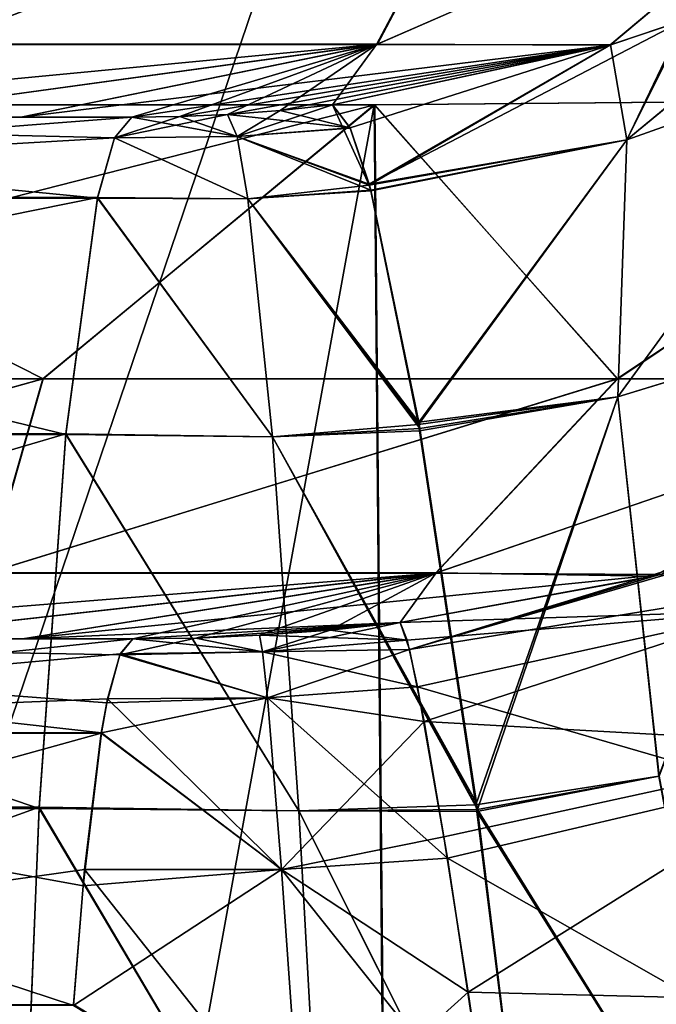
# Model space of a CAD drawing. Header units: millimetres. Extents: x -180 to 180, y -42 to 450.
# Tile 309 of 517: x 139.74 to 142.18, y 29.6 to 33.37. Entities that reach past the tile are written whole.
import ezdxf

# ---------------------------------------------------------------- set-up
doc = ezdxf.new("R2010")
doc.units = ezdxf.units.MM
doc.header["$LTSCALE"] = 65.185185
for name, color, linetype in [('13', 7, 'CONTINUOUS'), ('16', 7, 'CONTINUOUS'), ('1649', 7, 'CONTINUOUS'), ('1653', 7, 'CONTINUOUS'), ('1654', 7, 'CONTINUOUS'), ('1656', 7, 'CONTINUOUS'), ('1657', 7, 'CONTINUOUS'), ('1669', 7, 'CONTINUOUS'), ('1673', 7, 'CONTINUOUS'), ('1674', 7, 'CONTINUOUS'), ('1675', 7, 'CONTINUOUS'), ('1676', 7, 'CONTINUOUS'), ('1677', 7, 'CONTINUOUS'), ('1691', 7, 'CONTINUOUS'), ('1714', 7, 'CONTINUOUS'), ('1735', 7, 'CONTINUOUS'), ('1817', 7, 'CONTINUOUS'), ('1818', 7, 'CONTINUOUS'), ('1821', 7, 'CONTINUOUS'), ('1824', 7, 'CONTINUOUS'), ('1825', 7, 'CONTINUOUS'), ('1828', 7, 'CONTINUOUS'), ('1829', 7, 'CONTINUOUS'), ('1830', 7, 'CONTINUOUS'), ('1841', 7, 'CONTINUOUS'), ('1842', 7, 'CONTINUOUS'), ('1845', 7, 'CONTINUOUS'), ('1846', 7, 'CONTINUOUS'), ('1847', 7, 'CONTINUOUS'), ('1848', 7, 'CONTINUOUS'), ('1851', 7, 'CONTINUOUS'), ('1854', 7, 'CONTINUOUS'), ('894', 7, 'CONTINUOUS'), ('902', 7, 'CONTINUOUS')]:
    doc.layers.add(name, color=color, linetype=linetype)

msp = doc.modelspace()

# ---------------------------------------------------------------- linework, layer by layer
at = {"layer": '13', "linetype": 'CONTINUOUS'}
for points in [[(152, -16, -447), (-152, -16, -447), (152, 68, -447), (152, -16, -447)], [(-152, -16, -447), (-152, 68, -447), (152, 68, -447), (-152, -16, -447)]]:
    msp.add_3dface(points, dxfattribs=at)
at = {"layer": '16', "linetype": 'CONTINUOUS'}
for points in [[(-152, 68.0087, -431.5913), (-152, 0.9913, -431.0065), (152, 0.9913, -431.0065), (-152, 68.0087, -431.5913)], [(152, 68.0087, -431.5913), (-152, 68.0087, -431.5913), (152, 0.9913, -431.0065), (152, 68.0087, -431.5913)]]:
    msp.add_3dface(points, dxfattribs=at)
at = {"layer": '1649', "linetype": 'CONTINUOUS'}
for points in [[(139.4579, 34.0979, -36.7003), (141.5472, 34.0979, -39.8264), (139.4248, 33.2806, -39.4549), (139.4579, 34.0979, -36.7003)], [(139.4248, 33.2806, -39.4549), (141.5472, 34.0979, -39.8264), (141.1153, 33.2806, -42.8885), (139.4248, 33.2806, -39.4549)], [(141.5472, 34.0979, -39.8264), (142.9868, 34.0979, -43.2999), (141.1153, 33.2806, -42.8885), (141.5472, 34.0979, -39.8264)], [(141.1153, 33.2806, -42.8885), (142.9868, 34.0979, -43.2999), (142.0058, 33.2767, -46.5868), (141.1153, 33.2806, -42.8885)], [(142.0058, 33.2767, -46.5868), (142.9868, 34.0979, -43.2999), (142.2908, 33.3718, -46.6205), (142.0058, 33.2767, -46.5868)], [(139.4248, 33.2806, -39.4549), (141.1153, 33.2806, -42.8885), (138.1811, 33, -40.8962), (139.4248, 33.2806, -39.4549)], [(138.1811, 33, -40.8962), (141.1153, 33.2806, -42.8885), (139.0794, 33, -42.671), (138.1811, 33, -40.8962)], [(139.0794, 33, -42.671), (141.1153, 33.2806, -42.8885), (139.7469, 33, -44.5462), (139.0794, 33, -42.671)], [(141.1153, 33.2806, -42.8885), (142.0058, 33.2767, -46.5868), (139.7469, 33, -44.5462), (141.1153, 33.2806, -42.8885)], [(139.7469, 33, -44.5462), (142.0058, 33.2767, -46.5868), (140.1721, 33, -46.4911), (139.7469, 33, -44.5462)], [(140.1721, 33, -46.4911), (142.0058, 33.2767, -46.5868), (140.357, 33.0026, -46.5232), (140.1721, 33, -46.4911)], [(140.357, 33.0026, -46.5232), (142.0058, 33.2767, -46.5868), (140.5399, 33.0105, -46.5475), (140.357, 33.0026, -46.5232)], [(140.5399, 33.0105, -46.5475), (142.0058, 33.2767, -46.5868), (140.7421, 33.0255, -46.5613), (140.5399, 33.0105, -46.5475)], [(140.7421, 33.0255, -46.5613), (142.0058, 33.2767, -46.5868), (140.9424, 33.047, -46.5726), (140.7421, 33.0255, -46.5613)]]:
    msp.add_3dface(points, dxfattribs=at)
at = {"layer": '1653', "linetype": 'CONTINUOUS'}
for points in [[(136.1725, 32.6919, -47.9768), (140.1721, 33, -46.4911), (140.1056, 32.9215, -47.6072), (136.1725, 32.6919, -47.9768)], [(140.1721, 33, -46.4911), (136.1725, 32.6919, -47.9768), (136.8434, 33, -45.8828), (140.1721, 33, -46.4911)], [(140.041, 32.6919, -48.6859), (136.1725, 32.6919, -47.9768), (140.1056, 32.9215, -47.6072), (140.041, 32.6919, -48.6859)], [(136.1725, 32.6919, -47.9768), (140.041, 32.6919, -48.6859), (135.5582, 31.7867, -49.9189), (136.1725, 32.6919, -47.9768)], [(135.5582, 31.7867, -49.9189), (140.041, 32.6919, -48.6859), (139.9192, 31.7867, -50.7192), (135.5582, 31.7867, -49.9189)], [(135.5582, 31.7867, -49.9189), (139.9192, 31.7867, -50.7192), (135.0507, 30.3546, -51.55), (135.5582, 31.7867, -49.9189)], [(135.0507, 30.3546, -51.55), (139.9192, 31.7867, -50.7192), (139.8171, 30.3546, -52.4244), (135.0507, 30.3546, -51.55)], [(135.0507, 30.3546, -51.55), (139.8171, 30.3546, -52.4244), (134.6893, 28.5068, -52.7432), (135.0507, 30.3546, -51.55)], [(134.6893, 28.5068, -52.7432), (139.8171, 30.3546, -52.4244), (139.7426, 28.5068, -53.6689), (134.6893, 28.5068, -52.7432)]]:
    msp.add_3dface(points, dxfattribs=at)
at = {"layer": '1654', "linetype": 'CONTINUOUS'}
for points in [[(139.0794, 33, -42.671), (139.7469, 33, -44.5462), (136.8434, 33, -45.8828), (139.0794, 33, -42.671)], [(139.7469, 33, -44.5462), (140.1721, 33, -46.4911), (136.8434, 33, -45.8828), (139.7469, 33, -44.5462)]]:
    msp.add_3dface(points, dxfattribs=at)
at = {"layer": '1656', "linetype": 'CONTINUOUS'}
for points in [[(140.1056, 32.9215, -47.6072), (140.1721, 33, -46.4911), (140.5767, 32.9256, -47.6597), (140.1056, 32.9215, -47.6072)], [(140.1721, 33, -46.4911), (140.357, 33.0026, -46.5232), (140.5767, 32.9256, -47.6597), (140.1721, 33, -46.4911)], [(140.357, 33.0026, -46.5232), (140.5399, 33.0105, -46.5475), (140.5767, 32.9256, -47.6597), (140.357, 33.0026, -46.5232)], [(140.041, 32.6919, -48.6859), (140.1056, 32.9215, -47.6072), (140.618, 32.6877, -48.7484), (140.041, 32.6919, -48.6859)], [(140.618, 32.6877, -48.7484), (140.1056, 32.9215, -47.6072), (140.5767, 32.9256, -47.6597), (140.618, 32.6877, -48.7484)], [(139.9192, 31.7867, -50.7192), (140.041, 32.6919, -48.6859), (140.7115, 31.7744, -50.7744), (139.9192, 31.7867, -50.7192)], [(140.7115, 31.7744, -50.7744), (140.041, 32.6919, -48.6859), (140.618, 32.6877, -48.7484), (140.7115, 31.7744, -50.7744)], [(139.8171, 30.3546, -52.4244), (139.9192, 31.7867, -50.7192), (140.8134, 30.3407, -52.4717), (139.8171, 30.3546, -52.4244)], [(140.8134, 30.3407, -52.4717), (139.9192, 31.7867, -50.7192), (140.7115, 31.7744, -50.7744), (140.8134, 30.3407, -52.4717)], [(139.7426, 28.5068, -53.6689), (139.8171, 30.3546, -52.4244), (140.9157, 28.4959, -53.7107), (139.7426, 28.5068, -53.6689)], [(140.9157, 28.4959, -53.7107), (139.8171, 30.3546, -52.4244), (140.8134, 30.3407, -52.4717), (140.9157, 28.4959, -53.7107)]]:
    msp.add_3dface(points, dxfattribs=at)
at = {"layer": '1657', "linetype": 'CONTINUOUS'}
for points in [[(140.7421, 33.0255, -46.5613), (140.9424, 33.047, -46.5726), (141.0095, 32.9591, -47.6768), (140.7421, 33.0255, -46.5613)], [(140.5399, 33.0105, -46.5475), (140.7421, 33.0255, -46.5613), (141.0095, 32.9591, -47.6768), (140.5399, 33.0105, -46.5475)], [(140.5767, 32.9256, -47.6597), (140.5399, 33.0105, -46.5475), (141.0095, 32.9591, -47.6768), (140.5767, 32.9256, -47.6597)], [(141.0825, 32.743, -48.6812), (140.5767, 32.9256, -47.6597), (141.0095, 32.9591, -47.6768), (141.0825, 32.743, -48.6812)], [(140.618, 32.6877, -48.7484), (140.5767, 32.9256, -47.6597), (141.0886, 32.7207, -48.7586), (140.618, 32.6877, -48.7484)], [(141.0886, 32.7207, -48.7586), (140.5767, 32.9256, -47.6597), (141.0825, 32.743, -48.6812), (141.0886, 32.7207, -48.7586)], [(141.2733, 31.8307, -50.7429), (140.618, 32.6877, -48.7484), (141.0886, 32.7207, -48.7586), (141.2733, 31.8307, -50.7429)], [(140.7115, 31.7744, -50.7744), (140.618, 32.6877, -48.7484), (141.2775, 31.8067, -50.7813), (140.7115, 31.7744, -50.7744)], [(141.2775, 31.8067, -50.7813), (140.618, 32.6877, -48.7484), (141.2733, 31.8307, -50.7429), (141.2775, 31.8067, -50.7813)], [(141.4944, 30.3718, -52.4766), (140.7115, 31.7744, -50.7744), (141.2775, 31.8067, -50.7813), (141.4944, 30.3718, -52.4766)], [(140.8134, 30.3407, -52.4717), (140.7115, 31.7744, -50.7744), (141.4979, 30.3463, -52.4993), (140.8134, 30.3407, -52.4717)], [(141.4979, 30.3463, -52.4993), (140.7115, 31.7744, -50.7744), (141.4944, 30.3718, -52.4766), (141.4979, 30.3463, -52.4993)], [(141.7222, 28.5291, -53.7101), (140.8134, 30.3407, -52.4717), (141.4979, 30.3463, -52.4993), (141.7222, 28.5291, -53.7101)], [(140.9157, 28.4959, -53.7107), (140.8134, 30.3407, -52.4717), (141.7222, 28.5291, -53.7101), (140.9157, 28.4959, -53.7107)]]:
    msp.add_3dface(points, dxfattribs=at)
at = {"layer": '1669', "linetype": 'CONTINUOUS'}
for points in [[(139.4206, 33.279, -307.5419), (141.1104, 33.279, -304.1096), (141.5431, 34.0947, -307.1717), (139.4206, 33.279, -307.5419)], [(139.4547, 34.0947, -310.2965), (139.4206, 33.279, -307.5419), (141.5431, 34.0947, -307.1717), (139.4547, 34.0947, -310.2965)], [(141.1104, 33.279, -304.1096), (142.0084, 33.2775, -300.4129), (142.9822, 34.0947, -303.6996), (141.1104, 33.279, -304.1096)], [(141.5431, 34.0947, -307.1717), (141.1104, 33.279, -304.1096), (142.9822, 34.0947, -303.6996), (141.5431, 34.0947, -307.1717)], [(142.9822, 34.0947, -303.6996), (142.0084, 33.2775, -300.4129), (142.303, 33.3762, -300.3778), (142.9822, 34.0947, -303.6996)], [(141.1104, 33.279, -304.1096), (139.4206, 33.279, -307.5419), (139.0788, 33, -304.3305), (141.1104, 33.279, -304.1096)], [(139.7465, 33, -302.4551), (141.1104, 33.279, -304.1096), (139.0788, 33, -304.3305), (139.7465, 33, -302.4551)], [(140.1721, 33, -300.5089), (141.1104, 33.279, -304.1096), (139.7465, 33, -302.4551), (140.1721, 33, -300.5089)], [(140.357, 33.0026, -300.4768), (141.1104, 33.279, -304.1096), (140.1721, 33, -300.5089), (140.357, 33.0026, -300.4768)], [(140.5399, 33.0105, -300.4525), (141.1104, 33.279, -304.1096), (140.357, 33.0026, -300.4768), (140.5399, 33.0105, -300.4525)], [(140.7421, 33.0255, -300.4387), (141.1104, 33.279, -304.1096), (140.5399, 33.0105, -300.4525), (140.7421, 33.0255, -300.4387)], [(140.9424, 33.047, -300.4274), (141.1104, 33.279, -304.1096), (140.7421, 33.0255, -300.4387), (140.9424, 33.047, -300.4274)], [(142.0084, 33.2775, -300.4129), (141.1104, 33.279, -304.1096), (140.9424, 33.047, -300.4274), (142.0084, 33.2775, -300.4129)]]:
    msp.add_3dface(points, dxfattribs=at)
at = {"layer": '1673', "linetype": 'CONTINUOUS'}
for points in [[(136.1706, 32.6901, -299.0171), (140.0406, 32.6901, -298.3077), (136.8429, 33, -301.1174), (136.1706, 32.6901, -299.0171)], [(140.1056, 32.9215, -299.3928), (140.1721, 33, -300.5089), (136.8429, 33, -301.1174), (140.1056, 32.9215, -299.3928)], [(140.0406, 32.6901, -298.3077), (140.1056, 32.9215, -299.3928), (136.8429, 33, -301.1174), (140.0406, 32.6901, -298.3077)], [(139.9189, 31.7832, -296.2751), (136.1706, 32.6901, -299.0171), (135.5565, 31.7832, -297.0756), (139.9189, 31.7832, -296.2751)], [(140.0406, 32.6901, -298.3077), (136.1706, 32.6901, -299.0171), (139.9189, 31.7832, -296.2751), (140.0406, 32.6901, -298.3077)], [(135.0494, 30.3496, -295.4457), (139.8169, 30.3496, -294.5712), (135.5565, 31.7832, -297.0756), (135.0494, 30.3496, -295.4457)], [(139.8169, 30.3496, -294.5712), (139.9189, 31.7832, -296.2751), (135.5565, 31.7832, -297.0756), (139.8169, 30.3496, -294.5712)], [(139.7424, 28.5008, -293.3282), (139.8169, 30.3496, -294.5712), (135.0494, 30.3496, -295.4457), (139.7424, 28.5008, -293.3282)]]:
    msp.add_3dface(points, dxfattribs=at)
at = {"layer": '1674', "linetype": 'CONTINUOUS'}
for points in [[(140.1721, 33, -300.5089), (137.0643, 33, -307.7529), (136.8429, 33, -301.1174), (140.1721, 33, -300.5089)], [(140.1721, 33, -300.5089), (138.1804, 33, -306.1049), (137.0643, 33, -307.7529), (140.1721, 33, -300.5089)], [(140.1721, 33, -300.5089), (139.0788, 33, -304.3305), (138.1804, 33, -306.1049), (140.1721, 33, -300.5089)], [(140.1721, 33, -300.5089), (139.7465, 33, -302.4551), (139.0788, 33, -304.3305), (140.1721, 33, -300.5089)]]:
    msp.add_3dface(points, dxfattribs=at)
at = {"layer": '1675', "linetype": 'CONTINUOUS'}
for points in [[(140.5399, 33.0105, -300.4525), (140.357, 33.0026, -300.4768), (140.1056, 32.9215, -299.3928), (140.5399, 33.0105, -300.4525)], [(140.5399, 33.0105, -300.4525), (140.1056, 32.9215, -299.3928), (140.5767, 32.9256, -299.3403), (140.5399, 33.0105, -300.4525)], [(140.357, 33.0026, -300.4768), (140.1721, 33, -300.5089), (140.1056, 32.9215, -299.3928), (140.357, 33.0026, -300.4768)], [(140.1056, 32.9215, -299.3928), (140.0406, 32.6901, -298.3077), (140.618, 32.6877, -298.2516), (140.1056, 32.9215, -299.3928)], [(140.5767, 32.9256, -299.3403), (140.1056, 32.9215, -299.3928), (140.618, 32.6877, -298.2516), (140.5767, 32.9256, -299.3403)], [(140.0406, 32.6901, -298.3077), (139.9189, 31.7832, -296.2751), (140.7115, 31.7745, -296.2257), (140.0406, 32.6901, -298.3077)], [(140.618, 32.6877, -298.2516), (140.0406, 32.6901, -298.3077), (140.7115, 31.7745, -296.2257), (140.618, 32.6877, -298.2516)], [(139.9189, 31.7832, -296.2751), (139.8169, 30.3496, -294.5712), (140.8134, 30.3408, -294.5284), (139.9189, 31.7832, -296.2751)], [(140.7115, 31.7745, -296.2257), (139.9189, 31.7832, -296.2751), (140.8134, 30.3408, -294.5284), (140.7115, 31.7745, -296.2257)], [(139.8169, 30.3496, -294.5712), (139.7424, 28.5008, -293.3282), (140.9157, 28.4959, -293.2893), (139.8169, 30.3496, -294.5712)], [(140.8134, 30.3408, -294.5284), (139.8169, 30.3496, -294.5712), (140.9157, 28.4959, -293.2893), (140.8134, 30.3408, -294.5284)]]:
    msp.add_3dface(points, dxfattribs=at)
at = {"layer": '1676', "linetype": 'CONTINUOUS'}
for points in [[(140.9424, 33.047, -300.4274), (140.7421, 33.0255, -300.4387), (140.5767, 32.9256, -299.3403), (140.9424, 33.047, -300.4274)], [(140.9424, 33.047, -300.4274), (140.5767, 32.9256, -299.3403), (141.0096, 32.9583, -299.3233), (140.9424, 33.047, -300.4274)], [(140.7421, 33.0255, -300.4387), (140.5399, 33.0105, -300.4525), (140.5767, 32.9256, -299.3403), (140.7421, 33.0255, -300.4387)], [(141.0096, 32.9583, -299.3233), (140.5767, 32.9256, -299.3403), (141.0825, 32.7401, -298.3196), (141.0096, 32.9583, -299.3233)], [(140.5767, 32.9256, -299.3403), (140.618, 32.6877, -298.2516), (141.0825, 32.7401, -298.3196), (140.5767, 32.9256, -299.3403)], [(141.0825, 32.7401, -298.3196), (140.618, 32.6877, -298.2516), (141.0886, 32.7176, -298.2424), (141.0825, 32.7401, -298.3196)], [(141.0886, 32.7176, -298.2424), (140.618, 32.6877, -298.2516), (141.272, 31.8219, -296.2624), (141.0886, 32.7176, -298.2424)], [(140.618, 32.6877, -298.2516), (140.7115, 31.7745, -296.2257), (141.272, 31.8219, -296.2624), (140.618, 32.6877, -298.2516)], [(141.272, 31.8219, -296.2624), (140.7115, 31.7745, -296.2257), (141.2761, 31.7979, -296.2243), (141.272, 31.8219, -296.2624)], [(141.2761, 31.7979, -296.2243), (140.7115, 31.7745, -296.2257), (141.4924, 30.364, -294.5317), (141.2761, 31.7979, -296.2243)], [(140.7115, 31.7745, -296.2257), (140.8134, 30.3408, -294.5284), (141.4924, 30.364, -294.5317), (140.7115, 31.7745, -296.2257)], [(141.4924, 30.364, -294.5317), (140.8134, 30.3408, -294.5284), (141.4959, 30.3385, -294.5089), (141.4924, 30.364, -294.5317)], [(140.8134, 30.3408, -294.5284), (140.9157, 28.4959, -293.2893), (141.7219, 28.5273, -293.2934), (140.8134, 30.3408, -294.5284)], [(141.4959, 30.3385, -294.5089), (140.8134, 30.3408, -294.5284), (141.7219, 28.5273, -293.2934), (141.4959, 30.3385, -294.5089)]]:
    msp.add_3dface(points, dxfattribs=at)
at = {"layer": '1677', "linetype": 'CONTINUOUS'}
for points in [[(142.9805, 33.6663, -300.2457), (142.303, 33.3762, -300.3778), (142.071, 32.9132, -298.3212), (142.9805, 33.6663, -300.2457)], [(142.9805, 33.6663, -300.2457), (142.071, 32.9132, -298.3212), (142.9923, 33.2404, -298.169), (142.9805, 33.6663, -300.2457)], [(142.303, 33.3762, -300.3778), (142.0084, 33.2775, -300.4129), (142.071, 32.9132, -298.3212), (142.303, 33.3762, -300.3778)], [(142.0084, 33.2775, -300.4129), (140.9424, 33.047, -300.4274), (141.0825, 32.7401, -298.3196), (142.0084, 33.2775, -300.4129)], [(142.0084, 33.2775, -300.4129), (141.0825, 32.7401, -298.3196), (142.071, 32.9132, -298.3212), (142.0084, 33.2775, -300.4129)], [(142.036, 31.9283, -296.3248), (142.8282, 32.1699, -296.2714), (142.9923, 33.2404, -298.169), (142.036, 31.9283, -296.3248)], [(142.071, 32.9132, -298.3212), (142.036, 31.9283, -296.3248), (142.9923, 33.2404, -298.169), (142.071, 32.9132, -298.3212)], [(140.9424, 33.047, -300.4274), (141.0096, 32.9583, -299.3233), (141.0825, 32.7401, -298.3196), (140.9424, 33.047, -300.4274)], [(141.0825, 32.7401, -298.3196), (141.0886, 32.7176, -298.2424), (142.071, 32.9132, -298.3212), (141.0825, 32.7401, -298.3196)], [(141.0886, 32.7176, -298.2424), (141.272, 31.8219, -296.2624), (142.071, 32.9132, -298.3212), (141.0886, 32.7176, -298.2424)], [(141.272, 31.8219, -296.2624), (142.036, 31.9283, -296.3248), (142.071, 32.9132, -298.3212), (141.272, 31.8219, -296.2624)], [(142.036, 31.9283, -296.3248), (142.1939, 30.4732, -294.5955), (142.8282, 32.1699, -296.2714), (142.036, 31.9283, -296.3248)], [(141.272, 31.8219, -296.2624), (141.2761, 31.7979, -296.2243), (142.036, 31.9283, -296.3248), (141.272, 31.8219, -296.2624)], [(141.2761, 31.7979, -296.2243), (141.4924, 30.364, -294.5317), (142.036, 31.9283, -296.3248), (141.2761, 31.7979, -296.2243)], [(141.4924, 30.364, -294.5317), (142.1939, 30.4732, -294.5955), (142.036, 31.9283, -296.3248), (141.4924, 30.364, -294.5317)], [(141.4924, 30.364, -294.5317), (141.4959, 30.3385, -294.5089), (142.1939, 30.4732, -294.5955), (141.4924, 30.364, -294.5317)], [(141.4959, 30.3385, -294.5089), (142.5276, 28.6857, -293.2977), (142.1939, 30.4732, -294.5955), (141.4959, 30.3385, -294.5089)], [(141.4959, 30.3385, -294.5089), (141.7219, 28.5273, -293.2934), (142.5276, 28.6857, -293.2977), (141.4959, 30.3385, -294.5089)]]:
    msp.add_3dface(points, dxfattribs=at)
at = {"layer": '1691', "linetype": 'CONTINUOUS'}
for points in [[(142.2908, 33.3718, -46.6205), (142.9913, 33.6717, -46.757), (142.0711, 32.9132, -48.6788), (142.2908, 33.3718, -46.6205)], [(142.9913, 33.6717, -46.757), (142.9924, 33.2405, -48.831), (142.0711, 32.9132, -48.6788), (142.9913, 33.6717, -46.757)], [(142.0058, 33.2767, -46.5868), (142.2908, 33.3718, -46.6205), (141.0825, 32.743, -48.6812), (142.0058, 33.2767, -46.5868)], [(141.0825, 32.743, -48.6812), (142.2908, 33.3718, -46.6205), (142.0711, 32.9132, -48.6788), (141.0825, 32.743, -48.6812)], [(140.9424, 33.047, -46.5726), (142.0058, 33.2767, -46.5868), (141.0095, 32.9591, -47.6768), (140.9424, 33.047, -46.5726)], [(142.0058, 33.2767, -46.5868), (141.0825, 32.743, -48.6812), (141.0095, 32.9591, -47.6768), (142.0058, 33.2767, -46.5868)], [(142.829, 32.1703, -50.7287), (142.037, 31.9285, -50.6752), (142.9924, 33.2405, -48.831), (142.829, 32.1703, -50.7287)], [(142.9924, 33.2405, -48.831), (142.037, 31.9285, -50.6752), (142.0711, 32.9132, -48.6788), (142.9924, 33.2405, -48.831)], [(141.0886, 32.7207, -48.7586), (141.0825, 32.743, -48.6812), (142.0711, 32.9132, -48.6788), (141.0886, 32.7207, -48.7586)], [(141.2733, 31.8307, -50.7429), (141.0886, 32.7207, -48.7586), (142.0711, 32.9132, -48.6788), (141.2733, 31.8307, -50.7429)], [(142.037, 31.9285, -50.6752), (141.2733, 31.8307, -50.7429), (142.0711, 32.9132, -48.6788), (142.037, 31.9285, -50.6752)], [(142.829, 32.1703, -50.7287), (142.1951, 30.4735, -52.4044), (142.037, 31.9285, -50.6752), (142.829, 32.1703, -50.7287)], [(141.2775, 31.8067, -50.7813), (141.2733, 31.8307, -50.7429), (142.037, 31.9285, -50.6752), (141.2775, 31.8067, -50.7813)], [(141.4944, 30.3718, -52.4766), (141.2775, 31.8067, -50.7813), (142.037, 31.9285, -50.6752), (141.4944, 30.3718, -52.4766)], [(141.4979, 30.3463, -52.4993), (141.4944, 30.3718, -52.4766), (142.037, 31.9285, -50.6752), (141.4979, 30.3463, -52.4993)], [(142.1951, 30.4735, -52.4044), (141.4979, 30.3463, -52.4993), (142.037, 31.9285, -50.6752), (142.1951, 30.4735, -52.4044)], [(142.5278, 28.6858, -53.7023), (141.4979, 30.3463, -52.4993), (142.1951, 30.4735, -52.4044), (142.5278, 28.6858, -53.7023)], [(141.7222, 28.5291, -53.7101), (141.4979, 30.3463, -52.4993), (142.5278, 28.6858, -53.7023), (141.7222, 28.5291, -53.7101)]]:
    msp.add_3dface(points, dxfattribs=at)
at = {"layer": '1714', "linetype": 'CONTINUOUS'}
for points in [[(146.2131, 369, -13.6161), (100.75, 286, -16.5143), (113.0413, 15, -25.9778), (146.2131, 369, -13.6161)], [(123.0596, 15, -25.9778), (146.2131, 369, -13.6161), (113.0413, 15, -25.9778), (123.0596, 15, -25.9778)]]:
    msp.add_3dface(points, dxfattribs=at)
at = {"layer": '1735', "linetype": 'CONTINUOUS'}
msp.add_3dface([(100.75, 369, -333.3841), (146.2131, 369, -333.3839), (123.0596, 15, -321.0222), (100.75, 369, -333.3841)], dxfattribs=at)
at = {"layer": '1817', "linetype": 'CONTINUOUS'}
for points in [[(140.9334, 31.0338, -300.3872), (141.2284, 30.995, -299.5506), (140.6621, 31.0138, -300.4073), (140.9334, 31.0338, -300.3872)], [(141.2018, 31.0626, -300.3712), (141.2284, 30.995, -299.5506), (140.9334, 31.0338, -300.3872), (141.2018, 31.0626, -300.3712)], [(140.6621, 31.0138, -300.4073), (141.2284, 30.995, -299.5506), (140.6743, 30.9504, -299.5815), (140.6621, 31.0138, -300.4073)], [(141.2284, 30.995, -299.5506), (141.2684, 30.8165, -298.7472), (140.6743, 30.9504, -299.5815), (141.2284, 30.995, -299.5506)], [(140.6743, 30.9504, -299.5815), (141.2684, 30.8165, -298.7472), (140.6929, 30.774, -298.7724), (140.6743, 30.9504, -299.5815)], [(141.2684, 30.8165, -298.7472), (141.3829, 30.1599, -297.2815), (140.6929, 30.774, -298.7724), (141.2684, 30.8165, -298.7472)], [(140.6929, 30.774, -298.7724), (141.3829, 30.1599, -297.2815), (140.7464, 30.1163, -297.2948), (140.6929, 30.774, -298.7724)], [(141.3829, 30.1599, -297.2815), (141.5408, 29.1188, -296.0264), (140.7464, 30.1163, -297.2948), (141.3829, 30.1599, -297.2815)], [(140.7464, 30.1163, -297.2948), (141.5408, 29.1188, -296.0264), (140.8206, 29.0669, -296.0276), (140.7464, 30.1163, -297.2948)]]:
    msp.add_3dface(points, dxfattribs=at)
at = {"layer": '1818', "linetype": 'CONTINUOUS'}
for points in [[(142.5984, 31.1073, -298.6292), (141.2018, 31.0626, -300.3712), (142.2028, 31.2472, -300.2275), (142.5984, 31.1073, -298.6292)], [(141.2284, 30.995, -299.5506), (141.2018, 31.0626, -300.3712), (142.5984, 31.1073, -298.6292), (141.2284, 30.995, -299.5506)], [(141.2684, 30.8165, -298.7472), (141.2284, 30.995, -299.5506), (142.5984, 31.1073, -298.6292), (141.2684, 30.8165, -298.7472)], [(142.571, 30.4375, -297.2108), (141.2684, 30.8165, -298.7472), (142.5984, 31.1073, -298.6292), (142.571, 30.4375, -297.2108)], [(141.3829, 30.1599, -297.2815), (141.2684, 30.8165, -298.7472), (142.571, 30.4375, -297.2108), (141.3829, 30.1599, -297.2815)], [(142.6878, 29.4164, -295.976), (141.3829, 30.1599, -297.2815), (142.571, 30.4375, -297.2108), (142.6878, 29.4164, -295.976)], [(141.5408, 29.1188, -296.0264), (141.3829, 30.1599, -297.2815), (142.6878, 29.4164, -295.976), (141.5408, 29.1188, -296.0264)]]:
    msp.add_3dface(points, dxfattribs=at)
at = {"layer": '1821', "linetype": 'CONTINUOUS'}
for points in [[(146.2131, 369, -333.3839), (147.9978, 369, -333.2681), (123.0596, 15, -321.0222), (146.2131, 369, -333.3839)], [(123.0596, 15, -321.0222), (147.9978, 369, -333.2681), (128.5146, 15, -320.4083), (123.0596, 15, -321.0222)], [(147.9978, 369, -333.2681), (149.7524, 369, -332.9202), (128.5146, 15, -320.4083), (147.9978, 369, -333.2681)], [(149.7524, 369, -332.9202), (151.4452, 369, -332.3466), (128.5146, 15, -320.4083), (149.7524, 369, -332.9202)], [(151.4452, 369, -332.3466), (133.6896, 15, -318.5984), (128.5146, 15, -320.4083), (151.4452, 369, -332.3466)], [(151.4452, 369, -332.3466), (153.0537, 369, -331.5538), (133.6896, 15, -318.5984), (151.4452, 369, -332.3466)], [(153.0537, 369, -331.5538), (154.544, 369, -330.5576), (133.6896, 15, -318.5984), (153.0537, 369, -331.5538)], [(154.544, 369, -330.5576), (138.3263, 15, -315.6846), (133.6896, 15, -318.5984), (154.544, 369, -330.5576)], [(154.544, 369, -330.5576), (155.8892, 369, -329.3766), (138.3263, 15, -315.6846), (154.544, 369, -330.5576)], [(155.8892, 369, -329.3766), (142.1929, 15, -311.8159), (138.3263, 15, -315.6846), (155.8892, 369, -329.3766)]]:
    msp.add_3dface(points, dxfattribs=at)
at = {"layer": '1824', "linetype": 'CONTINUOUS'}
for points in [[(143.6439, 33.0711, -307.2635), (142.0341, 31.9966, -307.1223), (141.1041, 33.0475, -311.2624), (143.6439, 33.0711, -307.2635)], [(143.5042, 31.9966, -303.3787), (142.0341, 31.9966, -307.1223), (143.6439, 33.0711, -307.2635), (143.5042, 31.9966, -303.3787)], [(141.1041, 33.0475, -311.2624), (136.9869, 31.9966, -313.3307), (137.7565, 33.0476, -314.6088), (141.1041, 33.0475, -311.2624)], [(139.8307, 31.9966, -310.4868), (136.9869, 31.9966, -313.3307), (141.1041, 33.0475, -311.2624), (139.8307, 31.9966, -310.4868)], [(142.0341, 31.9966, -307.1223), (139.8307, 31.9966, -310.4868), (141.1041, 33.0475, -311.2624), (142.0341, 31.9966, -307.1223)], [(139.8307, 31.9966, -310.4868), (137.1572, 31.2525, -310.6585), (136.9869, 31.9966, -313.3307), (139.8307, 31.9966, -310.4868)], [(139.6184, 31.2525, -307.5771), (137.1572, 31.2525, -310.6585), (139.8307, 31.9966, -310.4868), (139.6184, 31.2525, -307.5771)], [(141.3372, 31.2525, -304.0277), (139.6184, 31.2525, -307.5771), (142.0341, 31.9966, -307.1223), (141.3372, 31.2525, -304.0277)], [(142.0341, 31.9966, -307.1223), (139.6184, 31.2525, -307.5771), (139.8307, 31.9966, -310.4868), (142.0341, 31.9966, -307.1223)], [(142.2028, 31.2472, -300.2275), (141.3372, 31.2525, -304.0277), (143.5042, 31.9966, -303.3787), (142.2028, 31.2472, -300.2275)], [(143.5042, 31.9966, -303.3787), (141.3372, 31.2525, -304.0277), (142.0341, 31.9966, -307.1223), (143.5042, 31.9966, -303.3787)], [(139.6184, 31.2525, -307.5771), (141.3372, 31.2525, -304.0277), (138.1875, 31, -306.0928), (139.6184, 31.2525, -307.5771)], [(138.1875, 31, -306.0928), (141.3372, 31.2525, -304.0277), (139.0869, 31, -304.3115), (138.1875, 31, -306.0928)], [(139.0869, 31, -304.3115), (141.3372, 31.2525, -304.0277), (139.7538, 31, -302.4293), (139.0869, 31, -304.3115)], [(141.3372, 31.2525, -304.0277), (142.2028, 31.2472, -300.2275), (139.7538, 31, -302.4293), (141.3372, 31.2525, -304.0277)], [(142.2028, 31.2472, -300.2275), (141.2018, 31.0626, -300.3712), (139.7538, 31, -302.4293), (142.2028, 31.2472, -300.2275)], [(139.7538, 31, -302.4293), (141.2018, 31.0626, -300.3712), (140.1769, 31, -300.4775), (139.7538, 31, -302.4293)], [(140.1769, 31, -300.4775), (141.2018, 31.0626, -300.3712), (140.4186, 31.0034, -300.4348), (140.1769, 31, -300.4775)], [(141.2018, 31.0626, -300.3712), (140.6621, 31.0138, -300.4073), (140.4186, 31.0034, -300.4348), (141.2018, 31.0626, -300.3712)], [(141.2018, 31.0626, -300.3712), (140.9334, 31.0338, -300.3872), (140.6621, 31.0138, -300.4073), (141.2018, 31.0626, -300.3712)]]:
    msp.add_3dface(points, dxfattribs=at)
at = {"layer": '1825', "linetype": 'CONTINUOUS'}
for points in [[(141.2662, 15, -311.3116), (143.6439, 33.0711, -307.2635), (141.1041, 33.0475, -311.2624), (141.2662, 15, -311.3116)], [(141.2662, 15, -311.3116), (143.8588, 15, -307.1817), (143.6439, 33.0711, -307.2635), (141.2662, 15, -311.3116)], [(137.82, 15, -314.7595), (141.2662, 15, -311.3116), (137.7565, 33.0476, -314.6088), (137.82, 15, -314.7595)], [(141.2662, 15, -311.3116), (141.1041, 33.0475, -311.2624), (137.7565, 33.0476, -314.6088), (141.2662, 15, -311.3116)]]:
    msp.add_3dface(points, dxfattribs=at)
at = {"layer": '1828', "linetype": 'CONTINUOUS'}
for points in [[(136.8384, 31, -301.0862), (140.1769, 31, -300.4775), (136.7637, 30.6382, -298.9705), (136.8384, 31, -301.0862)], [(136.7637, 30.6382, -298.9705), (140.1769, 31, -300.4775), (140.1279, 30.9422, -299.648), (136.7637, 30.6382, -298.9705)], [(140.0796, 30.7699, -298.8345), (136.7637, 30.6382, -298.9705), (140.1279, 30.9422, -299.648), (140.0796, 30.7699, -298.8345)], [(140.0556, 30.6388, -298.4307), (136.7637, 30.6382, -298.9705), (140.0796, 30.7699, -298.8345), (140.0556, 30.6388, -298.4307)], [(136.7637, 30.6382, -298.9705), (140.0556, 30.6388, -298.4307), (136.2876, 29.5949, -297.2282), (136.7637, 30.6382, -298.9705)], [(140.0556, 30.6388, -298.4307), (139.9913, 30.1154, -297.3473), (136.2876, 29.5949, -297.2282), (140.0556, 30.6388, -298.4307)], [(136.2876, 29.5949, -297.2282), (139.9913, 30.1154, -297.3473), (139.9487, 29.5983, -296.6299), (136.2876, 29.5949, -297.2282)]]:
    msp.add_3dface(points, dxfattribs=at)
at = {"layer": '1829', "linetype": 'CONTINUOUS'}
for points in [[(140.1769, 31, -300.4775), (140.6743, 30.9504, -299.5815), (140.1279, 30.9422, -299.648), (140.1769, 31, -300.4775)], [(140.6743, 30.9504, -299.5815), (140.1769, 31, -300.4775), (140.4186, 31.0034, -300.4348), (140.6743, 30.9504, -299.5815)], [(140.6621, 31.0138, -300.4073), (140.6743, 30.9504, -299.5815), (140.4186, 31.0034, -300.4348), (140.6621, 31.0138, -300.4073)], [(140.6929, 30.774, -298.7724), (140.0796, 30.7699, -298.8345), (140.1279, 30.9422, -299.648), (140.6929, 30.774, -298.7724)], [(140.6743, 30.9504, -299.5815), (140.6929, 30.774, -298.7724), (140.1279, 30.9422, -299.648), (140.6743, 30.9504, -299.5815)], [(140.7464, 30.1163, -297.2948), (140.0556, 30.6388, -298.4307), (140.0796, 30.7699, -298.8345), (140.7464, 30.1163, -297.2948)], [(140.6929, 30.774, -298.7724), (140.7464, 30.1163, -297.2948), (140.0796, 30.7699, -298.8345), (140.6929, 30.774, -298.7724)], [(140.0556, 30.6388, -298.4307), (140.7464, 30.1163, -297.2948), (139.9913, 30.1154, -297.3473), (140.0556, 30.6388, -298.4307)], [(139.9913, 30.1154, -297.3473), (140.8206, 29.0669, -296.0276), (139.9487, 29.5983, -296.6299), (139.9913, 30.1154, -297.3473)], [(140.7464, 30.1163, -297.2948), (140.8206, 29.0669, -296.0276), (139.9913, 30.1154, -297.3473), (140.7464, 30.1163, -297.2948)]]:
    msp.add_3dface(points, dxfattribs=at)
at = {"layer": '1830', "linetype": 'CONTINUOUS'}
for points in [[(139.0869, 31, -304.3115), (139.7538, 31, -302.4293), (136.8384, 31, -301.0862), (139.0869, 31, -304.3115)], [(139.7538, 31, -302.4293), (140.1769, 31, -300.4775), (136.8384, 31, -301.0862), (139.7538, 31, -302.4293)]]:
    msp.add_3dface(points, dxfattribs=at)
at = {"layer": '1841', "linetype": 'CONTINUOUS'}
for points in [[(141.1022, 33.0479, -35.7352), (142.0364, 31.9976, -39.8784), (143.6409, 33.0711, -39.7305), (141.1022, 33.0479, -35.7352)], [(142.0364, 31.9976, -39.8784), (143.5065, 31.9976, -43.6232), (143.6409, 33.0711, -39.7305), (142.0364, 31.9976, -39.8784)], [(136.988, 31.9975, -33.6679), (139.8326, 31.9975, -36.5127), (137.7578, 33.048, -32.3922), (136.988, 31.9975, -33.6679)], [(137.7578, 33.048, -32.3922), (139.8326, 31.9975, -36.5127), (141.1022, 33.0479, -35.7352), (137.7578, 33.048, -32.3922)], [(139.8326, 31.9975, -36.5127), (142.0364, 31.9976, -39.8784), (141.1022, 33.0479, -35.7352), (139.8326, 31.9975, -36.5127)], [(139.8326, 31.9975, -36.5127), (136.988, 31.9975, -33.6679), (137.1584, 31.253, -36.3399), (139.8326, 31.9975, -36.5127)], [(139.6203, 31.253, -39.4222), (139.8326, 31.9975, -36.5127), (137.1584, 31.253, -36.3399), (139.6203, 31.253, -39.4222)], [(142.0364, 31.9976, -39.8784), (139.8326, 31.9975, -36.5127), (139.6203, 31.253, -39.4222), (142.0364, 31.9976, -39.8784)], [(141.3395, 31.253, -42.9727), (142.0364, 31.9976, -39.8784), (139.6203, 31.253, -39.4222), (141.3395, 31.253, -42.9727)], [(143.5065, 31.9976, -43.6232), (142.0364, 31.9976, -39.8784), (141.3395, 31.253, -42.9727), (143.5065, 31.9976, -43.6232)], [(142.1753, 31.2405, -46.7662), (143.5065, 31.9976, -43.6232), (141.3395, 31.253, -42.9727), (142.1753, 31.2405, -46.7662)], [(142.7626, 31.4046, -46.9305), (143.5065, 31.9976, -43.6232), (142.1753, 31.2405, -46.7662), (142.7626, 31.4046, -46.9305)], [(141.3395, 31.253, -42.9727), (139.6203, 31.253, -39.4222), (139.0864, 31, -42.6872), (141.3395, 31.253, -42.9727)], [(139.7535, 31, -44.5695), (141.3395, 31.253, -42.9727), (139.0864, 31, -42.6872), (139.7535, 31, -44.5695)], [(140.1769, 31, -46.5225), (141.3395, 31.253, -42.9727), (139.7535, 31, -44.5695), (140.1769, 31, -46.5225)], [(140.4186, 31.0034, -46.5652), (141.3395, 31.253, -42.9727), (140.1769, 31, -46.5225), (140.4186, 31.0034, -46.5652)], [(140.6621, 31.0138, -46.5927), (141.3395, 31.253, -42.9727), (140.4186, 31.0034, -46.5652), (140.6621, 31.0138, -46.5927)], [(140.9334, 31.0338, -46.6128), (141.3395, 31.253, -42.9727), (140.6621, 31.0138, -46.5927), (140.9334, 31.0338, -46.6128)], [(141.2018, 31.0626, -46.6288), (141.3395, 31.253, -42.9727), (140.9334, 31.0338, -46.6128), (141.2018, 31.0626, -46.6288)], [(142.1753, 31.2405, -46.7662), (141.3395, 31.253, -42.9727), (141.2018, 31.0626, -46.6288), (142.1753, 31.2405, -46.7662)]]:
    msp.add_3dface(points, dxfattribs=at)
at = {"layer": '1842', "linetype": 'CONTINUOUS'}
for points in [[(143.2629, 31.5802, -47.1164), (142.7626, 31.4046, -46.9305), (141.2374, 30.9597, -47.6577), (143.2629, 31.5802, -47.1164)], [(143.2629, 31.5802, -47.1164), (141.2374, 30.9597, -47.6577), (143.0346, 31.2526, -48.4903), (143.2629, 31.5802, -47.1164)], [(142.7626, 31.4046, -46.9305), (142.1753, 31.2405, -46.7662), (141.2374, 30.9597, -47.6577), (142.7626, 31.4046, -46.9305)], [(142.1753, 31.2405, -46.7662), (141.2018, 31.0626, -46.6288), (141.2374, 30.9597, -47.6577), (142.1753, 31.2405, -46.7662)], [(141.2374, 30.9597, -47.6577), (141.2939, 30.683, -48.6527), (143.0346, 31.2526, -48.4903), (141.2374, 30.9597, -47.6577)], [(143.0346, 31.2526, -48.4903), (141.2939, 30.683, -48.6527), (142.9713, 30.59, -49.8542), (143.0346, 31.2526, -48.4903)], [(141.2939, 30.683, -48.6527), (141.3698, 30.2407, -49.5845), (142.9713, 30.59, -49.8542), (141.2939, 30.683, -48.6527)], [(141.3698, 30.2407, -49.5845), (141.4628, 29.6459, -50.4254), (142.9713, 30.59, -49.8542), (141.3698, 30.2407, -49.5845)], [(142.9713, 30.59, -49.8542), (141.4628, 29.6459, -50.4254), (143.0712, 29.6059, -51.0555), (142.9713, 30.59, -49.8542)], [(141.4628, 29.6459, -50.4254), (141.57, 28.9165, -51.1505), (143.0712, 29.6059, -51.0555), (141.4628, 29.6459, -50.4254)], [(143.0712, 29.6059, -51.0555), (141.57, 28.9165, -51.1505), (143.3286, 28.3897, -51.9708), (143.0712, 29.6059, -51.0555)]]:
    msp.add_3dface(points, dxfattribs=at)
at = {"layer": '1845', "linetype": 'CONTINUOUS'}
for points in [[(140.9334, 31.0338, -46.6128), (140.6621, 31.0138, -46.5927), (140.6743, 30.9504, -47.4186), (140.9334, 31.0338, -46.6128)], [(141.2018, 31.0626, -46.6288), (140.9334, 31.0338, -46.6128), (140.6743, 30.9504, -47.4186), (141.2018, 31.0626, -46.6288)], [(141.2374, 30.9597, -47.6577), (141.2018, 31.0626, -46.6288), (140.6743, 30.9504, -47.4186), (141.2374, 30.9597, -47.6577)], [(140.6929, 30.774, -48.2278), (141.2374, 30.9597, -47.6577), (140.6743, 30.9504, -47.4186), (140.6929, 30.774, -48.2278)], [(141.2939, 30.683, -48.6527), (141.2374, 30.9597, -47.6577), (140.6929, 30.774, -48.2278), (141.2939, 30.683, -48.6527)], [(140.7464, 30.1162, -49.7054), (141.2939, 30.683, -48.6527), (140.6929, 30.774, -48.2278), (140.7464, 30.1162, -49.7054)], [(141.3698, 30.2407, -49.5845), (141.2939, 30.683, -48.6527), (140.7464, 30.1162, -49.7054), (141.3698, 30.2407, -49.5845)], [(141.4628, 29.6459, -50.4254), (141.3698, 30.2407, -49.5845), (140.7464, 30.1162, -49.7054), (141.4628, 29.6459, -50.4254)], [(140.8206, 29.0668, -50.9725), (141.4628, 29.6459, -50.4254), (140.7464, 30.1162, -49.7054), (140.8206, 29.0668, -50.9725)], [(141.57, 28.9165, -51.1505), (141.4628, 29.6459, -50.4254), (140.8206, 29.0668, -50.9725), (141.57, 28.9165, -51.1505)]]:
    msp.add_3dface(points, dxfattribs=at)
at = {"layer": '1846', "linetype": 'CONTINUOUS'}
for points in [[(140.4186, 31.0034, -46.5652), (140.1769, 31, -46.5225), (140.1268, 30.9395, -47.3706), (140.4186, 31.0034, -46.5652)], [(140.6743, 30.9504, -47.4186), (140.4186, 31.0034, -46.5652), (140.1268, 30.9395, -47.3706), (140.6743, 30.9504, -47.4186)], [(140.6621, 31.0138, -46.5927), (140.4186, 31.0034, -46.5652), (140.6743, 30.9504, -47.4186), (140.6621, 31.0138, -46.5927)], [(140.0766, 30.7552, -48.216), (140.6929, 30.774, -48.2278), (140.1268, 30.9395, -47.3706), (140.0766, 30.7552, -48.216)], [(140.6929, 30.774, -48.2278), (140.6743, 30.9504, -47.4186), (140.1268, 30.9395, -47.3706), (140.6929, 30.774, -48.2278)], [(140.7464, 30.1162, -49.7054), (140.6929, 30.774, -48.2278), (140.0558, 30.6397, -48.5668), (140.7464, 30.1162, -49.7054)], [(140.0558, 30.6397, -48.5668), (140.6929, 30.774, -48.2278), (140.0766, 30.7552, -48.216), (140.0558, 30.6397, -48.5668)], [(139.9854, 30.0532, -49.7519), (140.7464, 30.1162, -49.7054), (140.0558, 30.6397, -48.5668), (139.9854, 30.0532, -49.7519)], [(140.8206, 29.0668, -50.9725), (140.7464, 30.1162, -49.7054), (139.9484, 29.5942, -50.3749), (140.8206, 29.0668, -50.9725)], [(139.9484, 29.5942, -50.3749), (140.7464, 30.1162, -49.7054), (139.9854, 30.0532, -49.7519), (139.9484, 29.5942, -50.3749)]]:
    msp.add_3dface(points, dxfattribs=at)
at = {"layer": '1847', "linetype": 'CONTINUOUS'}
for points in [[(140.0558, 30.6397, -48.5668), (136.8379, 31, -45.9136), (136.7648, 30.6396, -48.0257), (140.0558, 30.6397, -48.5668)], [(140.1268, 30.9395, -47.3706), (140.1769, 31, -46.5225), (136.8379, 31, -45.9136), (140.1268, 30.9395, -47.3706)], [(140.0558, 30.6397, -48.5668), (140.0766, 30.7552, -48.216), (136.8379, 31, -45.9136), (140.0558, 30.6397, -48.5668)], [(140.0766, 30.7552, -48.216), (140.1268, 30.9395, -47.3706), (136.8379, 31, -45.9136), (140.0766, 30.7552, -48.216)], [(139.9484, 29.5942, -50.3749), (136.7648, 30.6396, -48.0257), (136.2884, 29.5976, -49.7687), (139.9484, 29.5942, -50.3749)], [(139.9854, 30.0532, -49.7519), (140.0558, 30.6397, -48.5668), (136.7648, 30.6396, -48.0257), (139.9854, 30.0532, -49.7519)], [(139.9484, 29.5942, -50.3749), (139.9854, 30.0532, -49.7519), (136.7648, 30.6396, -48.0257), (139.9484, 29.5942, -50.3749)]]:
    msp.add_3dface(points, dxfattribs=at)
at = {"layer": '1848', "linetype": 'CONTINUOUS'}
for points in [[(140.1769, 31, -46.5225), (137.0682, 31, -39.2522), (136.8379, 31, -45.9136), (140.1769, 31, -46.5225)], [(140.1769, 31, -46.5225), (138.1869, 31, -40.9062), (137.0682, 31, -39.2522), (140.1769, 31, -46.5225)], [(140.1769, 31, -46.5225), (139.0864, 31, -42.6872), (138.1869, 31, -40.9062), (140.1769, 31, -46.5225)], [(140.1769, 31, -46.5225), (139.7535, 31, -44.5695), (139.0864, 31, -42.6872), (140.1769, 31, -46.5225)]]:
    msp.add_3dface(points, dxfattribs=at)
at = {"layer": '1851', "linetype": 'CONTINUOUS'}
for points in [[(141.1022, 33.0479, -35.7352), (143.6409, 33.0711, -39.7305), (141.2595, 15, -35.68), (141.1022, 33.0479, -35.7352)], [(141.2595, 15, -35.68), (143.6409, 33.0711, -39.7305), (143.856, 15, -39.8126), (141.2595, 15, -35.68)], [(137.7578, 33.048, -32.3922), (141.1022, 33.0479, -35.7352), (137.8116, 15, -32.2338), (137.7578, 33.048, -32.3922)], [(137.8116, 15, -32.2338), (141.1022, 33.0479, -35.7352), (141.2595, 15, -35.68), (137.8116, 15, -32.2338)]]:
    msp.add_3dface(points, dxfattribs=at)
at = {"layer": '1854', "linetype": 'CONTINUOUS'}
for points in [[(146.2131, 369, -13.6161), (123.0596, 15, -25.9778), (128.5064, 15, -26.5885), (146.2131, 369, -13.6161)], [(149.7577, 369, -14.0819), (148.0012, 369, -13.7329), (128.5064, 15, -26.5885), (149.7577, 369, -14.0819)], [(149.7577, 369, -14.0819), (128.5064, 15, -26.5885), (133.6815, 15, -28.3973), (149.7577, 369, -14.0819)], [(148.0012, 369, -13.7329), (146.2131, 369, -13.6161), (128.5064, 15, -26.5885), (148.0012, 369, -13.7329)], [(153.0584, 369, -15.4486), (151.451, 369, -14.6561), (133.6815, 15, -28.3973), (153.0584, 369, -15.4486)], [(153.0584, 369, -15.4486), (133.6815, 15, -28.3973), (138.323, 15, -31.3139), (153.0584, 369, -15.4486)], [(151.451, 369, -14.6561), (149.7577, 369, -14.0819), (133.6815, 15, -28.3973), (151.451, 369, -14.6561)], [(155.8897, 369, -17.6227), (154.5467, 369, -16.4436), (138.323, 15, -31.3139), (155.8897, 369, -17.6227)], [(155.8897, 369, -17.6227), (138.323, 15, -31.3139), (142.1946, 15, -35.1877), (155.8897, 369, -17.6227)], [(154.5467, 369, -16.4436), (153.0584, 369, -15.4486), (138.323, 15, -31.3139), (154.5467, 369, -16.4436)]]:
    msp.add_3dface(points, dxfattribs=at)
at = {"layer": '894', "linetype": 'CONTINUOUS'}
for points in [[(152.1, 5.8188, -447), (152.1, 67.2, -447), (131.5, 6.5, -447), (152.1, 5.8188, -447)], [(152.1, 67.2, -447), (131.5, 65.2, -447), (131.5, 6.5, -447), (152.1, 67.2, -447)]]:
    msp.add_3dface(points, dxfattribs=at)
at = {"layer": '902', "linetype": 'CONTINUOUS'}
for points in [[(132.7335, 67.0473, -451.2), (133.5, 67.2, -451.2), (153.6, 4.5, -451.2), (132.7335, 67.0473, -451.2)], [(153.6, 4.5, -451.2), (133.5, 67.2, -451.2), (153.6, 67.2, -451.2), (153.6, 4.5, -451.2)], [(132.0858, 66.6142, -451.2), (132.7335, 67.0473, -451.2), (153.6, 4.5, -451.2), (132.0858, 66.6142, -451.2)], [(131.6527, 65.9665, -451.2), (132.0858, 66.6142, -451.2), (153.6, 4.5, -451.2), (131.6527, 65.9665, -451.2)], [(131.5, 65.2, -451.2), (131.6527, 65.9665, -451.2), (153.6, 4.5, -451.2), (131.5, 65.2, -451.2)], [(131.5, 6.5, -451.2), (131.5, 65.2, -451.2), (153.6, 4.5, -451.2), (131.5, 6.5, -451.2)]]:
    msp.add_3dface(points, dxfattribs=at)

doc.saveas('drawing.dxf')
